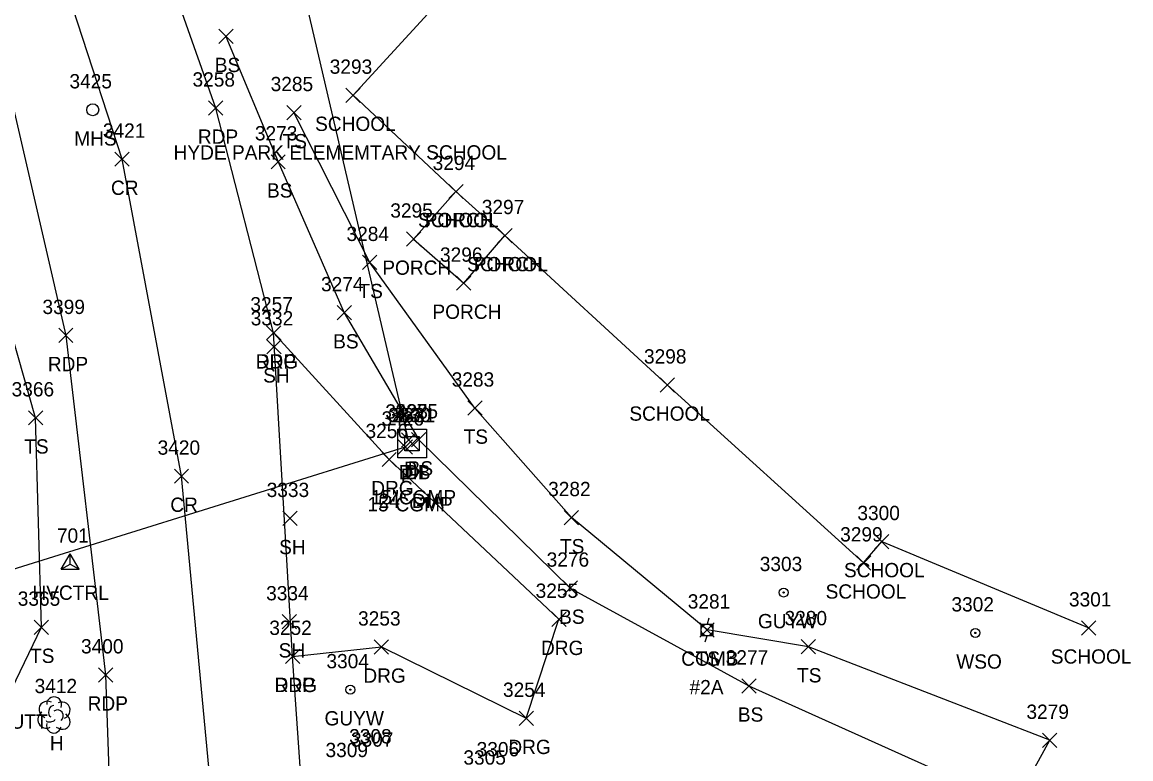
# Model space of a CAD drawing. Extents: x 1609623 to 1616187, y 756677 to 762826.
# Drawn here: x 1610588.6 to 1610743.9, y 762483.1 to 762586.2 of the extents above; entities that cross this region are included whole.
import ezdxf

# ---------------------------------------------------------------- set-up
doc = ezdxf.new("R2010")
doc.units = 0
for name, color, linetype in [('C_A', 7, 'Continuous'), ('C_I', 7, 'Continuous'), ('CPSM', 7, 'Continuous'), ('D_A', 7, 'Continuous'), ('D_C', 7, 'Continuous'), ('D_I', 7, 'Continuous'), ('D_TIC', 7, 'Continuous'), ('DCP', 7, 'Continuous'), ('DS', 7, 'Continuous'), ('L_A', 7, 'Continuous'), ('L_C', 7, 'Continuous'), ('L_I', 7, 'Continuous'), ('L_TIC', 7, 'Continuous'), ('LBC', 7, 'Continuous'), ('LBF', 7, 'Continuous'), ('LELB', 7, 'Continuous'), ('LTD', 7, 'Continuous'), ('P_A', 7, 'Continuous'), ('P_I', 7, 'Continuous'), ('P_TIC', 7, 'Continuous'), ('PET', 7, 'Continuous'), ('PRC', 7, 'Continuous'), ('R_A', 7, 'Continuous'), ('R_I', 7, 'Continuous'), ('R_TIC', 7, 'Continuous'), ('RDG', 7, 'Continuous'), ('U_A', 7, 'Continuous'), ('U_C', 7, 'Continuous'), ('U_I', 7, 'Continuous'), ('UP', 7, 'Continuous'), ('UPGW', 7, 'Continuous'), ('USMH', 7, 'Continuous'), ('UWV', 7, 'Continuous')]:
    doc.layers.add(name, color=color, linetype=linetype)

msp = doc.modelspace()

# ---------------------------------------------------------------- linework, layer by layer
at = {"layer": 'CPSM'}
for p, q in [((1610594.12, 762509.62), (1610595.37, 762511.78)), ((1610596.62, 762509.62), (1610595.37, 762511.78)), ((1610595.37, 762510.34), (1610595.37, 762511.78)), ((1610594.12, 762509.62), (1610595.37, 762510.34)), ((1610594.12, 762509.62), (1610596.62, 762509.62)), ((1610595.37, 762510.34), (1610595.37, 762510.34)), ((1610595.37, 762510.34), (1610596.62, 762509.62))]:
    msp.add_line(p, q, dxfattribs=at)
at = {"layer": 'D_TIC'}
for points in [[(1610641.75, 762526.7), (1610643.75, 762528.7)], [(1610643.75, 762526.7), (1610641.75, 762528.7)], [(1610642.25, 762526.2), (1610644.25, 762528.2)], [(1610644.25, 762526.2), (1610642.25, 762528.2)], [(1610641.28, 762525.72), (1610643.28, 762527.72)], [(1610643.28, 762525.72), (1610641.28, 762527.72)]]:
    msp.add_lwpolyline(points, dxfattribs=at)
at = {"layer": 'DCP'}
for points in [[(1610642.75, 762527.7), (1610619.78, 762626.01)], [(1610642.28, 762526.72), (1610574.85, 762505.72)]]:
    msp.add_lwpolyline(points, dxfattribs=at)
at = {"layer": 'DS'}
for p, q in [((1610641.24, 762529.21), (1610645.24, 762529.21)), ((1610641.24, 762525.21), (1610641.24, 762529.21)), ((1610642.24, 762526.21), (1610642.24, 762528.21)), ((1610642.24, 762528.21), (1610644.24, 762528.21)), ((1610644.24, 762528.21), (1610644.24, 762526.21)), ((1610645.24, 762529.21), (1610645.24, 762525.21)), ((1610643.24, 762527.21), (1610643.24, 762527.21)), ((1610643.24, 762527.21), (1610643.24, 762527.21)), ((1610645.24, 762525.21), (1610641.24, 762525.21)), ((1610644.24, 762526.21), (1610642.24, 762526.21))]:
    msp.add_line(p, q, dxfattribs=at)
at = {"layer": 'L_TIC'}
for points in [[(1610616.17, 762583.2), (1610618.17, 762585.2)], [(1610618.17, 762583.2), (1610616.17, 762585.2)], [(1610633.96, 762574.96), (1610635.96, 762576.96)], [(1610635.96, 762574.96), (1610633.96, 762576.96)], [(1610625.69, 762572.53), (1610627.69, 762574.53)], [(1610627.69, 762572.53), (1610625.69, 762574.53)], [(1610623.48, 762565.64), (1610625.48, 762567.64)], [(1610625.48, 762565.64), (1610623.48, 762567.64)], [(1610648.37, 762561.49), (1610650.37, 762563.49)], [(1610650.37, 762561.49), (1610648.37, 762563.49)], [(1610648.37, 762561.49), (1610650.37, 762563.49)], [(1610650.37, 762561.49), (1610648.37, 762563.49)], [(1610655.24, 762555.32), (1610657.24, 762557.32)], [(1610657.24, 762555.32), (1610655.24, 762557.32)], [(1610655.24, 762555.32), (1610657.24, 762557.32)], [(1610657.24, 762555.32), (1610655.24, 762557.32)], [(1610642.44, 762554.83), (1610644.44, 762556.83)], [(1610644.44, 762554.83), (1610642.44, 762556.83)], [(1610636.31, 762551.56), (1610638.31, 762553.56)], [(1610638.31, 762551.56), (1610636.31, 762553.56)], [(1610649.46, 762548.66), (1610651.46, 762550.66)], [(1610651.46, 762548.66), (1610649.46, 762550.66)], [(1610632.74, 762544.52), (1610634.74, 762546.52)], [(1610634.74, 762544.52), (1610632.74, 762546.52)], [(1610622.89, 762539.75), (1610624.89, 762541.75)], [(1610624.89, 762539.75), (1610622.89, 762541.75)], [(1610677.96, 762534.41), (1610679.96, 762536.41)], [(1610679.96, 762534.41), (1610677.96, 762536.41)], [(1610651.04, 762531.18), (1610653.04, 762533.18)], [(1610653.04, 762531.18), (1610651.04, 762533.18)], [(1610589.52, 762529.81), (1610591.52, 762531.81)], [(1610591.52, 762529.81), (1610589.52, 762531.81)], [(1610643.17, 762526.74), (1610645.17, 762528.74)], [(1610645.17, 762526.74), (1610643.17, 762528.74)], [(1610625.13, 762515.73), (1610627.13, 762517.73)], [(1610627.13, 762515.73), (1610625.13, 762517.73)], [(1610664.53, 762515.85), (1610666.53, 762517.85)], [(1610666.53, 762515.85), (1610664.53, 762517.85)], [(1610708, 762512.5), (1610710, 762514.5)], [(1610710, 762512.5), (1610708, 762514.5)], [(1610705.44, 762509.51), (1610707.44, 762511.51)], [(1610707.44, 762509.51), (1610705.44, 762511.51)], [(1610664.38, 762505.98), (1610666.38, 762507.98)], [(1610666.38, 762505.98), (1610664.38, 762507.98)], [(1610625.06, 762501.27), (1610627.06, 762503.27)], [(1610627.06, 762501.27), (1610625.06, 762503.27)], [(1610590.33, 762500.51), (1610592.33, 762502.51)], [(1610592.33, 762500.51), (1610590.33, 762502.51)], [(1610683.53, 762500.12), (1610685.53, 762502.12)], [(1610685.53, 762500.12), (1610683.53, 762502.12)], [(1610736.97, 762500.41), (1610738.97, 762502.41)], [(1610738.97, 762500.41), (1610736.97, 762502.41)], [(1610697.72, 762497.78), (1610699.72, 762499.78)], [(1610699.72, 762497.78), (1610697.72, 762499.78)], [(1610689.4, 762492.29), (1610691.4, 762494.29)], [(1610691.4, 762492.29), (1610689.4, 762494.29)], [(1610731.52, 762484.68), (1610733.52, 762486.68)], [(1610733.52, 762484.68), (1610731.52, 762486.68)], [(1610731.52, 762484.68), (1610733.52, 762486.68)], [(1610733.52, 762484.68), (1610731.52, 762486.68)]]:
    msp.add_lwpolyline(points, dxfattribs=at)
at = {"layer": 'LBC'}
for points in [[(1610663.23, 762606.74), (1610634.96, 762575.96)], [(1610634.96, 762575.96), (1610649.37, 762562.49), (1610656.24, 762556.32), (1610678.96, 762535.41), (1610706.44, 762510.51), (1610709, 762513.5), (1610737.97, 762501.41)]]:
    msp.add_lwpolyline(points, dxfattribs=at)
at = {"layer": 'LBF'}
msp.add_lwpolyline([(1610649.37, 762562.49), (1610643.44, 762555.83), (1610650.46, 762549.66), (1610656.24, 762556.32)], dxfattribs=at)
at = {"layer": 'LELB'}
for points in [[(1610555.63, 762452.9), (1610570.89, 762459.22), (1610581.23, 762480.58), (1610591.33, 762501.51), (1610590.52, 762530.81), (1610583.83, 762554.19), (1610570.39, 762605.11)], [(1610617.17, 762584.2), (1610624.48, 762566.64), (1610633.74, 762545.52), (1610644.17, 762527.74), (1610665.38, 762506.98), (1610690.4, 762493.29), (1610727.55, 762476.59), (1610732.52, 762485.68)], [(1610732.52, 762485.68), (1610698.72, 762498.78), (1610684.53, 762501.12), (1610665.53, 762516.85), (1610652.04, 762532.18), (1610637.31, 762552.56), (1610626.69, 762573.53)]]:
    msp.add_lwpolyline(points, dxfattribs=at)
at = {"layer": 'LTD'}
msp.add_line((1610593.08, 762489.28), (1610593.08, 762489.28), dxfattribs=at)
msp.add_line((1610593.08, 762489.28), (1610593.08, 762489.28), dxfattribs=at)
msp.add_arc((1610593.12, 762490.71), 1.05, 335.5272, 180.9563, dxfattribs=at)
for centre, major_axis, ratio, start_param, end_param in [((1610592.29, 762489.95), (1.21, -0.51), 0.895232, 1.570796, 4.712389), ((1610592.87, 762489.74), (-0.208, -0.792), 0.645439, 3.141593, 6.283185), ((1610594.12, 762489.86), (-1.14, -0.48), 0.949671, 1.570796, 4.712389), ((1610591.99, 762488.57), (0.58, -1.04), 0.959034, 3.141593, 6.283185), ((1610593.58, 762489.11), (-0.5, 0.667), 0.989748, 3.141593, 6.283185), ((1610594.08, 762488.45), (-1.09, 0.79), 0.841452, 1.570796, 4.712389), ((1610593.08, 762487.78), (0.26, 1.06), 0.942809, 1.570796, 4.712389), ((1610592.62, 762488.53), (-0.625, -0.083), 0.423636, 0, 3.141593)]:
    msp.add_ellipse(centre, major_axis=major_axis, ratio=ratio, start_param=start_param, end_param=end_param, dxfattribs=at)
at = {"layer": 'P_TIC'}
for points in [[(1610614.75, 762573.17), (1610616.75, 762575.17)], [(1610616.75, 762573.17), (1610614.75, 762575.17)], [(1610601.63, 762566.01), (1610603.63, 762568.01)], [(1610603.63, 762566.01), (1610601.63, 762568.01)], [(1610622.85, 762541.71), (1610624.85, 762543.71)], [(1610624.85, 762541.71), (1610622.85, 762543.71)], [(1610593.75, 762541.34), (1610595.75, 762543.34)], [(1610595.75, 762541.34), (1610593.75, 762543.34)], [(1610609.95, 762521.65), (1610611.95, 762523.65)], [(1610611.95, 762521.65), (1610609.95, 762523.65)], [(1610625.5, 762496.43), (1610627.5, 762498.43)], [(1610627.5, 762496.43), (1610625.5, 762498.43)], [(1610599.31, 762493.84), (1610601.31, 762495.84)], [(1610601.31, 762493.84), (1610599.31, 762495.84)]]:
    msp.add_lwpolyline(points, dxfattribs=at)
at = {"layer": 'PET'}
for points in [[(1610534.83, 762671.35), (1610542.81, 762660.78), (1610568.73, 762619.92), (1610585.48, 762582.39), (1610594.75, 762542.34), (1610600.31, 762494.84), (1610601.16, 762470.67)], [(1610628.46, 762469.27), (1610626.5, 762497.43), (1610623.85, 762542.71), (1610615.75, 762574.17), (1610605.76, 762602.47), (1610594.8, 762629.34)]]:
    msp.add_lwpolyline(points, dxfattribs=at)
at = {"layer": 'PRC'}
msp.add_lwpolyline([(1610615.21, 762477.46), (1610610.95, 762522.65), (1610602.63, 762567.01), (1610590.24, 762605.14), (1610573.67, 762636.29), (1610563.51, 762651.45)], dxfattribs=at)
at = {"layer": 'R_TIC'}
for points in [[(1610622.85, 762541.71), (1610624.85, 762543.71)], [(1610624.85, 762541.71), (1610622.85, 762543.71)], [(1610639.02, 762523.98), (1610641.02, 762525.98)], [(1610641.02, 762523.98), (1610639.02, 762525.98)], [(1610662.79, 762501.62), (1610664.79, 762503.62)], [(1610664.79, 762501.62), (1610662.79, 762503.62)], [(1610625.5, 762496.43), (1610627.5, 762498.43)], [(1610627.5, 762496.43), (1610625.5, 762498.43)], [(1610637.93, 762497.74), (1610639.93, 762499.74)], [(1610639.93, 762497.74), (1610637.93, 762499.74)], [(1610658.22, 762487.76), (1610660.22, 762489.76)], [(1610660.22, 762487.76), (1610658.22, 762489.76)]]:
    msp.add_lwpolyline(points, dxfattribs=at)
at = {"layer": 'RDG'}
msp.add_lwpolyline([(1610626.5, 762497.43), (1610638.93, 762498.74), (1610659.22, 762488.76), (1610663.79, 762502.62), (1610640.02, 762524.98), (1610623.85, 762542.71)], dxfattribs=at)
at = {"layer": 'UP'}
for p, q in [((1610683.69, 762500.28), (1610683.69, 762501.95)), ((1610683.69, 762501.95), (1610685.36, 762501.95)), ((1610684.78, 762502.78), (1610684.53, 762501.95)), ((1610685.36, 762501.95), (1610685.36, 762500.28)), ((1610685.36, 762500.28), (1610683.69, 762500.28)), ((1610684.28, 762499.45), (1610684.53, 762500.28)), ((1610684.53, 762501.12), (1610684.53, 762501.12))]:
    msp.add_line(p, q, dxfattribs=at)
msp.add_circle((1610684.53, 762501.12), 0.833, dxfattribs=at)
at = {"layer": 'UPGW'}
for centre, radius in [((1610695.25, 762506.36), 0.625), ((1610695.25, 762506.36), 0.0833), ((1610634.58, 762492.76), 0.625), ((1610634.58, 762492.76), 0.0833)]:
    msp.add_circle(centre, radius, dxfattribs=at)
at = {"layer": 'USMH'}
for p, q in [((1610598.52, 762573.92), (1610598.52, 762573.92)), ((1610599.35, 762573.92), (1610599.35, 762573.92))]:
    msp.add_line(p, q, dxfattribs=at)
msp.add_circle((1610598.52, 762573.92), 0.833, dxfattribs=at)
at = {"layer": 'UWV'}
for radius in [0.625, 0.0833]:
    msp.add_circle((1610722.09, 762500.71), radius, dxfattribs=at)

# ---------------------------------------------------------------- texts
at = {"layer": 'C_A'}
msp.add_text('HVCTRL', height=2, dxfattribs=at).set_placement((1610590.07, 762505.34))
at = {"layer": 'C_I'}
msp.add_text('701', height=2, dxfattribs=at).set_placement((1610593.5, 762513.34))
at = {"layer": 'D_A'}
for s, p in [('DIB', (1610641.35, 762522.2)), ('P', (1610641.66, 762521.72)), ('P', (1610642.12, 762522.7)), ('DI', (1610642.3, 762522.21))]:
    msp.add_text(s, height=2, dxfattribs=at).set_placement(p)
at = {"layer": 'D_C'}
for s, p in [('15"CGMP', (1610637.45, 762518.7)), ('24" DIA', (1610638.54, 762518.21)), ('15"CGMP', (1610636.98, 762517.72))]:
    msp.add_text(s, height=2, dxfattribs=at).set_placement(p)
at = {"layer": 'D_I'}
for s, p in [('3428', (1610639.49, 762530.7)), ('3426', (1610638.96, 762529.72)), ('3330', (1610639.9, 762530.21)), ('3331', (1610640.55, 762530.2))]:
    msp.add_text(s, height=2, dxfattribs=at).set_placement(p)
at = {"layer": 'L_A'}
for s, p in [('BS', (1610615.61, 762579.2)), ('SCHOOL', (1610629.65, 762570.96)), ('TS', (1610625.1, 762568.53)), ('BS', (1610622.92, 762561.64)), ('SCHOOL', (1610644.06, 762557.49)), ('PORCH', (1610644.99, 762557.49)), ('PORCH', (1610639.06, 762550.83)), ('SCHOOL', (1610650.94, 762551.32)), ('PORCH', (1610651.87, 762551.32)), ('TS', (1610635.72, 762547.56)), ('PORCH', (1610646.08, 762544.66)), ('BS', (1610632.18, 762540.52)), ('SH', (1610622.38, 762535.75)), ('SCHOOL', (1610673.65, 762530.41)), ('TS', (1610588.93, 762525.81)), ('TS', (1610650.45, 762527.18)), ('BS', (1610642.61, 762522.74)), ('TS', (1610663.94, 762511.85)), ('SH', (1610624.62, 762511.73)), ('SCHOOL', (1610703.7, 762508.5)), ('SCHOOL', (1610701.13, 762505.51)), ('BS', (1610663.82, 762501.98)), ('TS', (1610589.74, 762496.51)), ('SH', (1610624.55, 762497.27)), ('SCHOOL', (1610732.66, 762496.41)), ('TS', (1610682.94, 762496.12)), ('TS', (1610697.13, 762493.78)), ('BS', (1610688.84, 762488.29)), ('H', (1610592.51, 762484.28))]:
    msp.add_text(s, height=2, dxfattribs=at).set_placement(p)
at = {"layer": 'L_C'}
for s, p in [('HYDE PARK ELEMEMTARY SCHOOL', (1610609.84, 762566.96)), ('S.BUTTERNUTT', (1610571.86, 762487.3))]:
    msp.add_text(s, height=2, dxfattribs=at).set_placement(p)
at = {"layer": 'L_I'}
for s, p in [('3293', (1610631.7, 762578.96)), ('3285', (1610623.43, 762576.53)), ('3273', (1610621.22, 762569.64)), ('3294', (1610646.11, 762565.49)), ('3294', (1610646.11, 762565.49)), ('3295', (1610640.18, 762558.83)), ('3297', (1610652.99, 762559.32)), ('3297', (1610652.99, 762559.32)), ('3284', (1610634.05, 762555.56)), ('3296', (1610647.14, 762552.66)), ('3274', (1610630.48, 762548.52)), ('3332', (1610620.64, 762543.75)), ('3298', (1610675.7, 762538.41)), ('3283', (1610648.78, 762535.18)), ('3366', (1610587.16, 762533.81)), ('3275', (1610640.91, 762530.74)), ('3333', (1610622.87, 762519.73)), ('3282', (1610662.28, 762519.85)), ('3300', (1610705.58, 762516.5)), ('3299', (1610703.17, 762513.51)), ('3276', (1610662.07, 762509.98)), ('3365', (1610588.02, 762504.51)), ('3334', (1610622.8, 762505.27)), ('3281', (1610681.83, 762504.12)), ('3301', (1610735.2, 762504.41)), ('3280', (1610695.38, 762501.78)), ('3277', (1610687.14, 762496.29)), ('3412', (1610590.38, 762492.28)), ('3279', (1610729.25, 762488.68)), ('3279', (1610729.25, 762488.68))]:
    msp.add_text(s, height=2, dxfattribs=at).set_placement(p)
at = {"layer": 'P_A'}
for s, p in [('RDP', (1610613.24, 762569.17)), ('CR', (1610601.07, 762562.01)), ('RDP', (1610592.23, 762537.34)), ('RDP', (1610621.34, 762537.71)), ('CR', (1610609.38, 762517.65)), ('RDP', (1610623.98, 762492.43)), ('RDP', (1610597.8, 762489.84))]:
    msp.add_text(s, height=2, dxfattribs=at).set_placement(p)
at = {"layer": 'P_I'}
for s, p in [('3258', (1610612.49, 762577.17)), ('3421', (1610599.94, 762570.01)), ('3399', (1610591.48, 762545.34)), ('3257', (1610620.59, 762545.71)), ('3420', (1610607.6, 762525.65)), ('3252', (1610623.24, 762500.43)), ('3400', (1610596.88, 762497.84))]:
    msp.add_text(s, height=2, dxfattribs=at).set_placement(p)
at = {"layer": 'R_A'}
for p in [(1610621.34, 762537.71), (1610637.51, 762519.98), (1610661.28, 762497.62), (1610636.41, 762493.74), (1610623.98, 762492.43), (1610656.71, 762483.76)]:
    msp.add_text('DRG', height=2, dxfattribs=at).set_placement(p)
at = {"layer": 'R_I'}
for s, p in [('3257', (1610620.59, 762545.71)), ('3256', (1610636.71, 762527.98)), ('3255', (1610660.53, 762505.62)), ('3253', (1610635.67, 762501.74)), ('3252', (1610623.24, 762500.43)), ('3254', (1610655.96, 762491.76))]:
    msp.add_text(s, height=2, dxfattribs=at).set_placement(p)
at = {"layer": 'U_A'}
for s, p in [('MHS', (1610595.93, 762568.92)), ('GUYW', (1610691.65, 762501.36)), ('COMB', (1610680.91, 762496.12)), ('WSO', (1610719.42, 762495.71)), ('GUYW', (1610630.97, 762487.76))]:
    msp.add_text(s, height=2, dxfattribs=at).set_placement(p)
at = {"layer": 'U_C'}
msp.add_text('#2A', height=2, dxfattribs=at).set_placement((1610682.08, 762492.12))
at = {"layer": 'U_I'}
for s, p in [('3425', (1610595.26, 762576.92)), ('3303', (1610691.91, 762509.36)), ('3281', (1610681.83, 762504.12)), ('3302', (1610718.75, 762503.71)), ('3304', (1610631.24, 762495.76)), ('3308', (1610634.42, 762485.25)), ('3307', (1610634.67, 762484.79)), ('3309', (1610631.11, 762483.33)), ('3306', (1610652.27, 762483.44)), ('3305', (1610650.42, 762482.28))]:
    msp.add_text(s, height=2, dxfattribs=at).set_placement(p)

doc.saveas('drawing.dxf')
